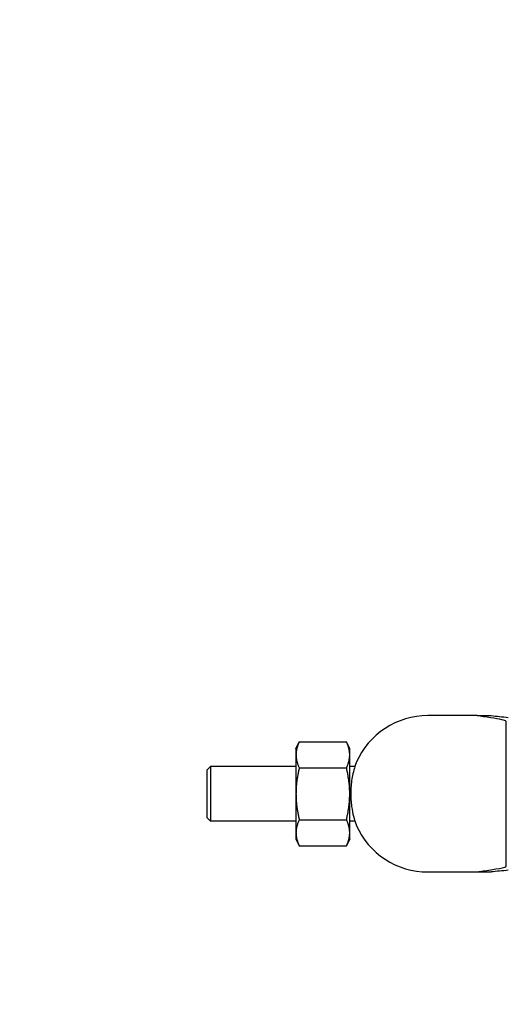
# Model space of a CAD drawing. Header units: inches. Extents: x 24 to 1128, y -58 to 748.
# Tile 340 of 656: x 473 to 481, y 670 to 686. Entities that reach past the tile are written whole.
import ezdxf

# ---------------------------------------------------------------- set-up
doc = ezdxf.new("R2010")
doc.units = ezdxf.units.IN
doc.header["$LTSCALE"] = 32
doc.header["$MEASUREMENT"] = 0
doc.layers.add('Dimension (ANSI)', color=7, linetype='Continuous', lineweight=25)
doc.layers.add('Visible (ANSI)', color=7, linetype='Continuous', lineweight=30)
doc.styles.add('Note Text (ANSI)', font='tahoma.ttf')
doc.dimstyles.new('SB Fraction-16 (ANSI)', dxfattribs={"dimscale": 32, "dimtxt": 0.125, "dimasz": 0.098425, "dimexe": 0.125, "dimexo": 0.0625, "dimgap": 0.031496, "dimtad": 0, "dimtih": 1, "dimtoh": 1, "dimdec": 4, "dimrnd": 1e-08, "dimzin": 0, "dimdsep": 46, "dimlunit": 5, "dimtxsty": 'Note Text (ANSI)', "dimcen": 0.09, "dimdle": 0.393701, "dimclrd": 256, "dimclre": 256, "dimclrt": 256, "dimadec": 0, "dimazin": 3, "dimtfac": 0.96, "dimtofl": 0, "dimtmove": 0, "dimatfit": 3, "dimfxl": 1, "dimfrac": 2, "dimtolj": 1, "dimtzin": 12, "dimlwd": -1, "dimlwe": -1, "dimarcsym": 0})

# ---------------------------------------------------------------- blocks, each defined once
blk = doc.blocks.new('*D19')
at = {"layer": 'Defpoints', "color": 0, "transparency": 16777216}
for p in [(494.281, 695.44), (330.501, 563.44), (494.281, 563.44)]:
    blk.add_point(p, dxfattribs=at)
at = {"layer": 'Dimension (ANSI)', "transparency": 16777216}
for p, q in [((492.281, 695.44), (326.501, 695.44)), ((330.501, 692.29), (330.501, 632.531)), ((330.501, 566.589), (330.501, 626.349)), ((492.281, 563.44), (326.501, 563.44))]:
    blk.add_line(p, q, dxfattribs=at)
for points in [[(329.976, 692.29), (331.026, 692.29), (330.501, 695.44)], [(329.976, 566.589), (331.026, 566.589), (330.501, 563.44)]]:
    blk.add_solid(points, dxfattribs=at)
at = {"layer": 'Dimension (ANSI)', "transparency": 16777216, "insert": (326.421, 631.523), "char_height": 4, "attachment_point": 1, "style": 'Note Text (ANSI)'}
blk.add_mtext('\\A1;132', dxfattribs=at)

msp = doc.modelspace()

# ---------------------------------------------------------------- linework, layer by layer
at = {"layer": 'Visible (ANSI)'}
for p, q in [((479.59886, 674.50228), (479.34886, 674.50228)), ((480.1358, 674.50228), (479.59886, 674.50228)), ((480.1358, 674.50228), (480.36212, 674.50228)), ((480.59886, 674.06527), (480.59886, 674.40523)), ((477.23986, 673.97128), (477.29159, 674.08221)), ((477.29173, 674.08251), (478.04699, 674.08251)), ((478.09886, 673.97128), (478.04714, 674.08221)), ((480.59886, 672.43929), (480.59886, 674.06527)), ((477.23986, 673.97128), (477.23986, 673.87518)), ((477.23986, 673.87518), (477.23986, 673.25273)), ((478.09886, 673.87518), (478.09886, 673.97128)), ((478.09886, 673.25273), (478.09886, 673.87518)), ((475.81761, 673.63422), (475.87317, 673.68978)), ((475.81761, 672.87034), (475.81761, 673.63422)), ((475.87317, 673.68978), (475.87317, 672.81478)), ((477.23986, 673.68978), (475.87317, 673.68978)), ((477.29173, 673.66785), (478.04699, 673.66785)), ((478.18169, 673.68978), (478.09886, 673.68978)), ((477.23986, 673.25273), (477.23986, 672.62984)), ((478.09886, 672.62984), (478.09886, 673.25273)), ((475.81761, 672.87034), (475.87317, 672.81478)), ((477.23986, 672.81478), (475.87317, 672.81478)), ((477.29173, 672.83762), (478.04699, 672.83762)), ((478.18169, 672.81478), (478.09886, 672.81478)), ((477.23986, 672.62984), (477.23986, 672.53328)), ((478.09886, 672.53328), (478.09886, 672.62984)), ((477.23986, 672.53328), (477.29159, 672.42235)), ((478.09886, 672.53328), (478.04714, 672.42235)), ((477.29173, 672.42205), (478.04699, 672.42205)), ((480.59886, 672.09933), (480.59886, 672.43929)), ((479.34886, 672.00228), (479.59886, 672.00228)), ((479.59886, 672.00228), (480.1358, 672.00228)), ((480.1358, 672.00228), (480.36212, 672.00228))]:
    msp.add_line(p, q, dxfattribs=at)
for start, end in [(90, 156.421822), (203.578178, 270)]:
    msp.add_arc((479.34886, 673.25228), 1.25, start, end, dxfattribs=at)
for centre, major_axis, start_param, end_param in [((489.24886, 674.68218), (9.65, 0), 3.54198967, 3.60907902), ((489.24886, 671.82238), (-9.65, 0), 5.81569895, 5.88278829)]:
    msp.add_ellipse(centre, major_axis=major_axis, ratio=0.04782887, start_param=start_param, end_param=end_param, dxfattribs=at)
for points, knots in [([(480.597, 674.41374), (480.59032, 674.4213), (480.56617, 674.42886), (480.43988, 674.45713), (480.265, 674.47914), (480.1358, 674.50228)], [0.22095063, 0.22095063, 0.22095063, 0.22095063, 1.42788574, 1.42788574, 4.83429174, 4.83429174, 4.83429174, 4.83429174]), ([(478.20319, 673.75229), (478.20319, 673.75229), (478.20232, 673.7499), (478.19683, 673.73487), (478.18921, 673.71391), (478.17071, 673.6547), (478.16019, 673.61767), (478.14251, 673.53929), (478.13516, 673.5005), (478.12433, 673.42388), (478.12044, 673.38719), (478.11649, 673.32707), (478.11552, 673.30448), (478.11468, 673.2624), (478.11468, 673.243), (478.11549, 673.20101), (478.11644, 673.17852), (478.12032, 673.11888), (478.12412, 673.08253), (478.13716, 672.98935), (478.14824, 672.93662), (478.1711, 672.84689), (478.18268, 672.8109), (478.19867, 672.76406), (478.20322, 672.75228), (478.20322, 672.75228)], [-4.03199162, -4.03199162, -4.03199162, -4.03199162, -3.81544401, -3.81544401, -3.35217215, -3.35217215, -2.91184865, -2.91184865, -2.55968512, -2.55968512, -2.26519631, -2.26519631, -2.09159244, -2.09159244, -1.94379012, -1.94379012, -1.77097383, -1.77097383, -1.47957888, -1.47957888, -0.98632316, -0.98632316, -0.47831547, -0.47831547, 0, 0, 0, 0]), ([(480.1358, 672.00228), (480.15746, 672.00616), (480.18047, 672.01002), (480.28201, 672.02642), (480.36652, 672.03855), (480.51944, 672.06399), (480.58528, 672.07754), (480.597, 672.09082)], [17.2484823, 17.2484823, 17.2484823, 17.2484823, 17.85463169, 17.85463169, 19.83036193, 19.83036193, 22.11077744, 22.11077744, 22.11077744, 22.11077744])]:
    msp.add_open_spline(points, degree=3, knots=knots, dxfattribs=at)
for points in [[(480.59886, 674.40523), (480.59886, 674.40945), (480.59828, 674.41228), (480.597, 674.41374)], [(480.597, 672.09082), (480.59828, 672.09227), (480.59886, 672.09511), (480.59886, 672.09933)]]:
    msp.add_open_spline(points, degree=3, dxfattribs=at)
for points, weights in [([(477.29173, 674.08251), (477.23986, 673.9714), (477.23986, 673.87518)], [1, 1.0379548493, 1]), ([(478.09886, 673.87518), (478.09886, 673.9714), (478.04699, 674.08251)], [1, 1.0379548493, 1]), ([(477.23986, 673.87518), (477.23986, 673.77896), (477.29173, 673.66785)], [1, 1.0379548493, 1]), ([(478.04699, 673.66785), (478.09886, 673.77896), (478.09886, 673.87518)], [1, 1.0379548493, 1]), ([(477.29173, 673.66785), (477.23986, 673.44539), (477.23986, 673.25273)], [1, 1.0379548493, 1]), ([(478.09886, 673.25273), (478.09886, 673.44539), (478.04699, 673.66785)], [1, 1.0379548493, 1]), ([(477.23986, 673.25273), (477.23986, 673.06008), (477.29173, 672.83762)], [1, 1.0379548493, 1]), ([(478.04699, 672.83762), (478.09886, 673.06008), (478.09886, 673.25273)], [1, 1.0379548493, 1]), ([(477.29173, 672.83762), (477.23986, 672.72627), (477.23986, 672.62984)], [1, 1.0379548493, 1]), ([(478.09886, 672.62984), (478.09886, 672.72627), (478.04699, 672.83762)], [1, 1.0379548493, 1]), ([(477.23986, 672.62984), (477.23986, 672.5334), (477.29173, 672.42205)], [1, 1.0379548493, 1]), ([(478.04699, 672.42205), (478.09886, 672.5334), (478.09886, 672.62984)], [1, 1.0379548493, 1]), ([(477.29173, 672.42205), (477.29166, 672.4222), (477.29159, 672.42235)], [1, 1.00004981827, 1.00009950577]), ([(478.04714, 672.42235), (478.04706, 672.4222), (478.04699, 672.42205)], [1.00009950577, 1.00004981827, 1])]:
    msp.add_rational_spline(points, weights, degree=2, dxfattribs=at)

# ---------------------------------------------------------------- dimensions: what is measured, and where the dimension line sits
at = {"layer": 'Dimension (ANSI)'}
dim = msp.add_linear_dim(base=(330.50111, 563.43978), p1=(494.28063, 695.43978), p2=(494.28063, 563.43978), angle=90, dimstyle='SB Fraction-16 (ANSI)', override={"dimgap": 0.031496, "dimdec": 4, "dimtol": 0, "dimlim": 0, "dimtp": 0, "dimtm": 0, "dimtdec": 2, "dimatfit": 1}, dxfattribs=at)
dim.commit()
dim.dimension.update_dxf_attribs({"geometry": '*D19', "text_midpoint": (330.50111, 629.43978), "dimtype": 160})

doc.saveas('drawing.dxf')
